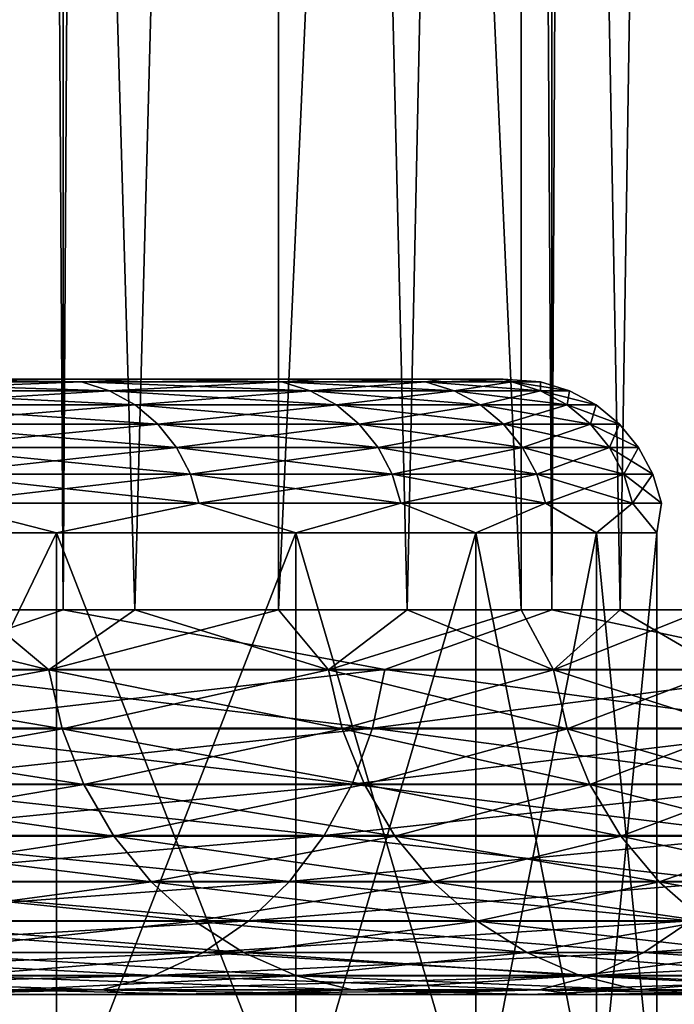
# Model space of a CAD drawing. Header units: metres. Extents: x -30 to 30, y -76 to 64.
# Tile 278 of 541: x 19.862 to 20.713, y -54.513 to -53.233. Entities that reach past the tile are written whole.
import ezdxf

# ---------------------------------------------------------------- set-up
doc = ezdxf.new("R2010")
doc.units = ezdxf.units.M
doc.layers.add('solid_508511', color=7, linetype='CONTINUOUS')

msp = doc.modelspace()

# ---------------------------------------------------------------- linework, layer by layer
at = {"layer": 'solid_508511'}
for points in [[(19.216213, -54, 12.638717), (19.918579, -54, 11.50001), (19.216236, 57.5, 12.638679)], [(19.216213, -54, -12.638717), (19.216236, 57.5, -12.638679), (19.918585, 57.5, -11.5)], [(19.918579, -54, -11.50001), (19.216213, -54, -12.638717), (19.918585, 57.5, -11.5)], [(19.918579, -54, 11.50001), (19.918585, 57.5, 11.5), (19.216236, 57.5, 12.638679)], [(19.918579, -54, 11.50001), (20.553547, -54, 10.32239), (19.918585, 57.5, 11.5)], [(19.918579, -54, -11.50001), (19.918585, 57.5, -11.5), (20.553535, 57.5, -10.32241)], [(20.553547, -54, -10.32239), (19.918579, -54, -11.50001), (20.553535, 57.5, -10.32241)], [(20.553547, -54, 10.32239), (20.553535, 57.5, 10.32241), (19.918585, 57.5, 11.5)], [(21.118967, -54, 9.109844), (21.118973, 57.5, 9.109824), (20.553535, 57.5, 10.32241)], [(20.553547, -54, 10.32239), (21.118967, -54, 9.109844), (20.553535, 57.5, 10.32241)], [(20.553547, -54, -10.32239), (20.553535, 57.5, -10.32241), (21.118973, 57.5, -9.109824)], [(21.118967, -54, -9.109844), (20.553547, -54, -10.32239), (21.118973, 57.5, -9.109824)], [(19.806213, -47, 6.97955), (20.198298, -47, 5.747056), (19.806244, -54, 6.979451)], [(19.806213, -47, -6.97955), (19.806244, -54, -6.979451), (20.011782, -54, -6.366206)], [(20.198298, -47, -5.747056), (19.806213, -47, -6.97955), (20.011782, -54, -6.366206)], [(20.198298, -47, 5.747056), (20.011782, -54, 6.366206), (19.806244, -54, 6.979451)], [(20.198298, -47, 5.747056), (20.198338, -54, 5.746923), (20.011782, -54, 6.366206)], [(20.198298, -47, -5.747056), (20.011782, -54, -6.366206), (20.198338, -54, -5.746923)], [(20.198298, -47, 5.747056), (20.513906, -47, 4.492183), (20.198338, -54, 5.746923)], [(20.198298, -47, -5.747056), (20.365736, -54, -5.122188), (20.513815, -54, -4.492595)], [(20.513906, -47, -4.492183), (20.198298, -47, -5.747056), (20.513815, -54, -4.492595)], [(20.198298, -47, -5.747056), (20.198338, -54, -5.746923), (20.365736, -54, -5.122188)], [(20.513906, -47, 4.492183), (20.365736, -54, 5.122188), (20.198338, -54, 5.746923)], [(20.513906, -47, 4.492183), (20.513815, -54, 4.492595), (20.365736, -54, 5.122188)], [(20.513906, -47, 4.492183), (20.642435, -54, 3.85874), (20.513815, -54, 4.492595)], [(20.513906, -47, -4.492183), (20.513815, -54, -4.492595), (20.642435, -54, -3.85874)], [(20.513906, -47, 4.492183), (20.751429, -47, 3.221513), (20.642435, -54, 3.85874)], [(20.751429, -47, -3.221513), (20.513906, -47, -4.492183), (20.642435, -54, -3.85874)], [(20.751429, -47, 3.221513), (20.751474, -54, 3.221225), (20.642435, -54, 3.85874)], [(20.751429, -47, -3.221513), (20.642435, -54, -3.85874), (20.751474, -54, -3.221225)], [(19.60903, -53.703842, -6.110421), (19.717243, -53.700001, -5.610723), (19.942192, -53.703842, -4.915309)], [(19.942192, -53.703842, 4.915309), (19.717243, -53.700001, 5.610728), (19.60903, -53.703842, 6.110421)], [(19.60903, -53.703842, 6.110421), (19.644884, -53.71524, 6.121593), (19.978655, -53.71524, 4.924296)], [(19.942192, -53.703842, 4.915309), (19.60903, -53.703842, 6.110421), (19.978655, -53.71524, 4.924296)], [(19.60903, -53.703842, -6.110421), (19.942192, -53.703842, -4.915309), (19.644884, -53.71524, -6.121593)], [(19.942192, -53.703842, -4.915309), (19.978655, -53.71524, -4.924296), (19.644884, -53.71524, -6.121593)], [(20.025288, -53.700001, 4.386092), (20.02529, -53.700001, -4.386086), (19.717243, -53.700001, -5.610723)], [(19.942192, -53.703842, -4.915309), (19.717243, -53.700001, -5.610723), (20.02529, -53.700001, -4.386086)], [(19.85, -53.700001, -0.000016), (20.025288, -53.700001, 4.386092), (19.717243, -53.700001, -5.610723)], [(19.810822, -53.700001, 1.246496), (19.717243, -53.700001, 5.610728), (20.025288, -53.700001, 4.386092)], [(19.942192, -53.703842, 4.915309), (20.025288, -53.700001, 4.386092), (19.717243, -53.700001, 5.610728)], [(19.85, -53.700001, -0.000016), (19.810822, -53.700001, 1.246496), (20.025288, -53.700001, 4.386092)], [(19.942192, -53.703842, -4.915309), (20.02529, -53.700001, -4.386086), (20.202587, -53.703842, -3.702261)], [(20.202587, -53.703842, 3.702261), (20.025288, -53.700001, 4.386092), (19.942192, -53.703842, 4.915309)], [(19.942192, -53.703842, 4.915309), (19.978655, -53.71524, 4.924296), (20.239527, -53.71524, 3.709031)], [(20.202587, -53.703842, 3.702261), (19.942192, -53.703842, 4.915309), (20.239527, -53.71524, 3.709031)], [(19.942192, -53.703842, -4.915309), (20.202587, -53.703842, -3.702261), (19.978655, -53.71524, -4.924296)], [(20.202587, -53.703842, -3.702261), (20.239527, -53.71524, -3.709031), (19.978655, -53.71524, -4.924296)], [(20.025288, -53.700001, 4.386092), (20.257332, -53.700001, 3.144912), (20.02529, -53.700001, -4.386086)], [(20.202587, -53.703842, 3.702261), (20.257332, -53.700001, 3.144912), (20.025288, -53.700001, 4.386092)], [(20.257332, -53.700001, 3.144912), (20.257334, -53.700001, -3.144906), (20.02529, -53.700001, -4.386086)], [(20.202587, -53.703842, -3.702261), (20.02529, -53.700001, -4.386086), (20.257334, -53.700001, -3.144906)], [(20.202587, -53.703842, -3.702261), (20.257334, -53.700001, -3.144906), (20.389265, -53.703842, -2.475705)], [(20.389265, -53.703842, 2.475705), (20.257332, -53.700001, 3.144912), (20.202587, -53.703842, 3.702261)], [(20.202587, -53.703842, 3.702261), (20.239527, -53.71524, 3.709031), (20.426546, -53.71524, 2.480232)], [(20.389265, -53.703842, 2.475705), (20.202587, -53.703842, 3.702261), (20.426546, -53.71524, 2.480232)], [(20.202587, -53.703842, -3.702261), (20.389265, -53.703842, -2.475705), (20.239527, -53.71524, -3.709031)], [(20.389265, -53.703842, -2.475705), (20.426546, -53.71524, -2.480232), (20.239527, -53.71524, -3.709031)], [(20.257332, -53.700001, 3.144912), (20.412527, -53.700001, 1.891723), (20.257334, -53.700001, -3.144906)], [(20.389265, -53.703842, 2.475705), (20.412527, -53.700001, 1.891723), (20.257332, -53.700001, 3.144912)], [(20.412527, -53.700001, 1.891723), (20.412529, -53.700001, -1.891717), (20.257334, -53.700001, -3.144906)], [(20.389265, -53.703842, -2.475705), (20.257334, -53.700001, -3.144906), (20.412529, -53.700001, -1.891717)], [(20.389265, -53.703842, -2.475705), (20.412529, -53.700001, -1.891717), (20.501545, -53.703842, -1.240115)], [(20.501545, -53.703842, 1.240115), (20.412527, -53.700001, 1.891723), (20.389265, -53.703842, 2.475705)], [(20.389265, -53.703842, 2.475705), (20.426546, -53.71524, 2.480232), (20.539032, -53.71524, 1.242383)], [(20.501545, -53.703842, 1.240115), (20.389265, -53.703842, 2.475705), (20.539032, -53.71524, 1.242383)], [(20.389265, -53.703842, -2.475705), (20.501545, -53.703842, -1.240115), (20.426546, -53.71524, -2.480232)], [(20.412527, -53.700001, 1.891723), (20.490274, -53.700001, 0.631343), (20.412529, -53.700001, -1.891717)], [(20.501545, -53.703842, 1.240115), (20.490274, -53.700001, 0.631343), (20.412527, -53.700001, 1.891723)], [(20.490274, -53.700001, 0.631343), (20.490274, -53.700001, -0.631337), (20.412529, -53.700001, -1.891717)], [(20.501545, -53.703842, -1.240115), (20.412529, -53.700001, -1.891717), (20.490274, -53.700001, -0.631337)], [(20.501545, -53.703842, -1.240115), (20.539032, -53.71524, -1.242383), (20.426546, -53.71524, -2.480232)], [(20.539019, -53.703842), (20.490274, -53.700001, -0.631337), (20.490274, -53.700001, 0.631343)], [(20.501545, -53.703842, -1.240115), (20.490274, -53.700001, -0.631337), (20.539019, -53.703842)], [(20.539019, -53.703842), (20.490274, -53.700001, 0.631343), (20.501545, -53.703842, 1.240115)], [(20.501545, -53.703842, 1.240115), (20.539032, -53.71524, 1.242383), (20.576572, -53.71524)], [(20.539019, -53.703842), (20.501545, -53.703842, 1.240115), (20.576572, -53.71524)], [(20.501545, -53.703842, -1.240115), (20.539019, -53.703842), (20.539032, -53.71524, -1.242383)], [(20.539019, -53.703842), (20.576572, -53.71524), (20.539032, -53.71524, -1.242383)], [(19.644884, -53.71524, 6.121593), (19.677923, -53.733749, 6.131889), (20.012257, -53.733749, 4.932578)], [(19.978655, -53.71524, 4.924296), (19.644884, -53.71524, 6.121593), (20.012257, -53.733749, 4.932578)], [(19.644884, -53.71524, -6.121593), (19.978655, -53.71524, -4.924296), (19.677923, -53.733749, -6.131889)], [(19.978655, -53.71524, -4.924296), (20.012257, -53.733749, -4.932578), (19.677923, -53.733749, -6.131889)], [(19.978655, -53.71524, 4.924296), (20.012257, -53.733749, 4.932578), (20.273567, -53.733749, 3.715269)], [(20.239527, -53.71524, 3.709031), (19.978655, -53.71524, 4.924296), (20.273567, -53.733749, 3.715269)], [(19.978655, -53.71524, -4.924296), (20.239527, -53.71524, -3.709031), (20.012257, -53.733749, -4.932578)], [(20.239527, -53.71524, -3.709031), (20.273567, -53.733749, -3.715269), (20.012257, -53.733749, -4.932578)], [(20.239527, -53.71524, 3.709031), (20.273567, -53.733749, 3.715269), (20.460901, -53.733749, 2.484403)], [(20.426546, -53.71524, 2.480232), (20.239527, -53.71524, 3.709031), (20.460901, -53.733749, 2.484403)], [(20.239527, -53.71524, -3.709031), (20.426546, -53.71524, -2.480232), (20.273567, -53.733749, -3.715269)], [(20.426546, -53.71524, -2.480232), (20.460901, -53.733749, -2.484403), (20.273567, -53.733749, -3.715269)], [(20.426546, -53.71524, 2.480232), (20.460901, -53.733749, 2.484403), (20.573576, -53.733749, 1.244472)], [(20.539032, -53.71524, 1.242383), (20.426546, -53.71524, 2.480232), (20.573576, -53.733749, 1.244472)], [(20.426546, -53.71524, -2.480232), (20.539032, -53.71524, -1.242383), (20.460901, -53.733749, -2.484403)], [(20.539032, -53.71524, -1.242383), (20.573576, -53.733749, -1.244472), (20.460901, -53.733749, -2.484403)], [(20.539032, -53.71524, 1.242383), (20.573576, -53.733749, 1.244472), (20.611179, -53.733749)], [(20.576572, -53.71524), (20.539032, -53.71524, 1.242383), (20.611179, -53.733749)], [(20.539032, -53.71524, -1.242383), (20.576572, -53.71524), (20.573576, -53.733749, -1.244472)], [(20.576572, -53.71524), (20.611179, -53.733749), (20.573576, -53.733749, -1.244472)], [(19.677923, -53.733749, 6.131889), (19.706875, -53.758663, 6.140911), (20.0417, -53.758663, 4.939836)], [(20.012257, -53.733749, 4.932578), (19.677923, -53.733749, 6.131889), (20.0417, -53.758663, 4.939836)], [(19.677923, -53.733749, -6.131889), (20.012257, -53.733749, -4.932578), (19.706875, -53.758663, -6.140911)], [(20.012257, -53.733749, -4.932578), (20.0417, -53.758663, -4.939836), (19.706875, -53.758663, -6.140911)], [(20.012257, -53.733749, 4.932578), (20.0417, -53.758663, 4.939836), (20.303394, -53.758663, 3.720735)], [(20.273567, -53.733749, 3.715269), (20.012257, -53.733749, 4.932578), (20.303394, -53.758663, 3.720735)], [(20.012257, -53.733749, -4.932578), (20.273567, -53.733749, -3.715269), (20.0417, -53.758663, -4.939836)], [(20.273567, -53.733749, -3.715269), (20.303394, -53.758663, -3.720735), (20.0417, -53.758663, -4.939836)], [(20.273567, -53.733749, 3.715269), (20.303394, -53.758663, 3.720735), (20.491005, -53.758663, 2.488058)], [(20.460901, -53.733749, 2.484403), (20.273567, -53.733749, 3.715269), (20.491005, -53.758663, 2.488058)], [(20.273567, -53.733749, -3.715269), (20.460901, -53.733749, -2.484403), (20.303394, -53.758663, -3.720735)], [(20.460901, -53.733749, -2.484403), (20.491005, -53.758663, -2.488058), (20.303394, -53.758663, -3.720735)], [(20.460901, -53.733749, 2.484403), (20.491005, -53.758663, 2.488058), (20.603846, -53.758663, 1.246303)], [(20.573576, -53.733749, 1.244472), (20.460901, -53.733749, 2.484403), (20.603846, -53.758663, 1.246303)], [(20.460901, -53.733749, -2.484403), (20.573576, -53.733749, -1.244472), (20.491005, -53.758663, -2.488058)], [(20.573576, -53.733749, -1.244472), (20.603846, -53.758663, -1.246303), (20.491005, -53.758663, -2.488058)], [(20.573576, -53.733749, 1.244472), (20.603846, -53.758663, 1.246303), (20.641504, -53.758663)], [(20.611179, -53.733749), (20.573576, -53.733749, 1.244472), (20.641504, -53.758663)], [(20.573576, -53.733749, -1.244472), (20.611179, -53.733749), (20.603846, -53.758663, -1.246303)], [(20.611179, -53.733749), (20.641504, -53.758663), (20.603846, -53.758663, -1.246303)], [(19.706875, -53.758663, 6.140911), (19.730625, -53.789017, 6.148312), (20.065853, -53.789017, 4.945789)], [(20.0417, -53.758663, 4.939836), (19.706875, -53.758663, 6.140911), (20.065853, -53.789017, 4.945789)], [(19.706875, -53.758663, -6.140911), (20.0417, -53.758663, -4.939836), (19.730625, -53.789017, -6.148312)], [(20.0417, -53.758663, -4.939836), (20.065853, -53.789017, -4.945789), (19.730625, -53.789017, -6.148312)], [(20.0417, -53.758663, 4.939836), (20.065853, -53.789017, 4.945789), (20.327864, -53.789017, 3.725219)], [(20.303394, -53.758663, 3.720735), (20.0417, -53.758663, 4.939836), (20.327864, -53.789017, 3.725219)], [(20.0417, -53.758663, -4.939836), (20.303394, -53.758663, -3.720735), (20.065853, -53.789017, -4.945789)], [(20.303394, -53.758663, -3.720735), (20.327864, -53.789017, -3.725219), (20.065853, -53.789017, -4.945789)], [(20.303394, -53.758663, 3.720735), (20.327864, -53.789017, 3.725219), (20.515699, -53.789017, 2.491057)], [(20.491005, -53.758663, 2.488058), (20.303394, -53.758663, 3.720735), (20.515699, -53.789017, 2.491057)], [(20.303394, -53.758663, -3.720735), (20.491005, -53.758663, -2.488058), (20.327864, -53.789017, -3.725219)], [(20.491005, -53.758663, -2.488058), (20.515699, -53.789017, -2.491057), (20.327864, -53.789017, -3.725219)], [(20.491005, -53.758663, 2.488058), (20.515699, -53.789017, 2.491057), (20.628677, -53.789017, 1.247805)], [(20.603846, -53.758663, 1.246303), (20.491005, -53.758663, 2.488058), (20.628677, -53.789017, 1.247805)], [(20.491005, -53.758663, -2.488058), (20.603846, -53.758663, -1.246303), (20.515699, -53.789017, -2.491057)], [(20.603846, -53.758663, -1.246303), (20.628677, -53.789017, -1.247805), (20.515699, -53.789017, -2.491057)], [(20.603846, -53.758663, 1.246303), (20.628677, -53.789017, 1.247805), (20.666382, -53.789017)], [(20.641504, -53.758663), (20.603846, -53.758663, 1.246303), (20.666382, -53.789017)], [(20.603846, -53.758663, -1.246303), (20.641504, -53.758663), (20.628677, -53.789017, -1.247805)], [(20.641504, -53.758663), (20.666382, -53.789017), (20.628677, -53.789017, -1.247805)], [(19.730625, -53.789017, 6.148312), (19.748259, -53.823647, 6.153806), (20.083786, -53.823647, 4.950209)], [(20.065853, -53.789017, 4.945789), (19.730625, -53.789017, 6.148312), (20.083786, -53.823647, 4.950209)], [(19.730625, -53.789017, -6.148312), (20.065853, -53.789017, -4.945789), (19.748259, -53.823647, -6.153806)], [(20.065853, -53.789017, -4.945789), (20.083786, -53.823647, -4.950209), (19.748259, -53.823647, -6.153806)], [(20.065853, -53.789017, 4.945789), (20.083786, -53.823647, 4.950209), (20.346031, -53.823647, 3.728549)], [(20.327864, -53.789017, 3.725219), (20.065853, -53.789017, 4.945789), (20.346031, -53.823647, 3.728549)], [(20.065853, -53.789017, -4.945789), (20.327864, -53.789017, -3.725219), (20.083786, -53.823647, -4.950209)], [(20.327864, -53.789017, -3.725219), (20.346031, -53.823647, -3.728549), (20.083786, -53.823647, -4.950209)], [(20.327864, -53.789017, 3.725219), (20.346031, -53.823647, 3.728549), (20.534035, -53.823647, 2.493283)], [(20.515699, -53.789017, 2.491057), (20.327864, -53.789017, 3.725219), (20.534035, -53.823647, 2.493283)], [(20.327864, -53.789017, -3.725219), (20.515699, -53.789017, -2.491057), (20.346031, -53.823647, -3.728549)], [(20.515699, -53.789017, -2.491057), (20.534035, -53.823647, -2.493283), (20.346031, -53.823647, -3.728549)], [(20.515699, -53.789017, 2.491057), (20.534035, -53.823647, 2.493283), (20.647112, -53.823647, 1.24892)], [(20.628677, -53.789017, 1.247805), (20.515699, -53.789017, 2.491057), (20.647112, -53.823647, 1.24892)], [(20.515699, -53.789017, -2.491057), (20.628677, -53.789017, -1.247805), (20.534035, -53.823647, -2.493283)], [(20.628677, -53.789017, -1.247805), (20.647112, -53.823647, -1.24892), (20.534035, -53.823647, -2.493283)], [(20.628677, -53.789017, 1.247805), (20.647112, -53.823647, 1.24892), (20.684851, -53.823647)], [(20.666382, -53.789017), (20.628677, -53.789017, 1.247805), (20.684851, -53.823647)], [(20.628677, -53.789017, -1.247805), (20.666382, -53.789017), (20.647112, -53.823647, -1.24892)], [(20.666382, -53.789017), (20.684851, -53.823647), (20.647112, -53.823647, -1.24892)], [(19.748259, -53.823647, 6.153806), (19.759096, -53.861214, 6.157184), (20.094809, -53.861214, 4.952926)], [(20.083786, -53.823647, 4.950209), (19.748259, -53.823647, 6.153806), (20.094809, -53.861214, 4.952926)], [(19.748259, -53.823647, -6.153806), (20.083786, -53.823647, -4.950209), (19.759096, -53.861214, -6.157184)], [(20.083786, -53.823647, -4.950209), (20.094809, -53.861214, -4.952926), (19.759096, -53.861214, -6.157184)], [(20.083786, -53.823647, 4.950209), (20.094809, -53.861214, 4.952926), (20.357197, -53.861214, 3.730595)], [(20.346031, -53.823647, 3.728549), (20.083786, -53.823647, 4.950209), (20.357197, -53.861214, 3.730595)], [(20.083786, -53.823647, -4.950209), (20.346031, -53.823647, -3.728549), (20.094809, -53.861214, -4.952926)], [(20.346031, -53.823647, -3.728549), (20.357197, -53.861214, -3.730595), (20.094809, -53.861214, -4.952926)], [(20.346031, -53.823647, 3.728549), (20.357197, -53.861214, 3.730595), (20.545303, -53.861214, 2.494652)], [(20.534035, -53.823647, 2.493283), (20.346031, -53.823647, 3.728549), (20.545303, -53.861214, 2.494652)], [(20.346031, -53.823647, -3.728549), (20.534035, -53.823647, -2.493283), (20.357197, -53.861214, -3.730595)], [(20.534035, -53.823647, -2.493283), (20.545303, -53.861214, -2.494652), (20.357197, -53.861214, -3.730595)], [(20.534035, -53.823647, 2.493283), (20.545303, -53.861214, 2.494652), (20.658443, -53.861214, 1.249606)], [(20.647112, -53.823647, 1.24892), (20.534035, -53.823647, 2.493283), (20.658443, -53.861214, 1.249606)], [(20.534035, -53.823647, -2.493283), (20.647112, -53.823647, -1.24892), (20.545303, -53.861214, -2.494652)], [(20.647112, -53.823647, -1.24892), (20.658443, -53.861214, -1.249606), (20.545303, -53.861214, -2.494652)], [(20.647112, -53.823647, 1.24892), (20.658443, -53.861214, 1.249606), (20.696203, -53.861214)], [(20.684851, -53.823647), (20.647112, -53.823647, 1.24892), (20.696203, -53.861214)], [(20.647112, -53.823647, -1.24892), (20.684851, -53.823647), (20.658443, -53.861214, -1.249606)], [(20.684851, -53.823647), (20.696203, -53.861214), (20.658443, -53.861214, -1.249606)], [(19.759096, -53.861214, -6.157184), (19.90979, -53.900002, -5.664828), (19.523294, -53.900002, -6.879749)], [(19.759096, -53.861214, 6.157184), (19.523294, -53.900002, 6.879749), (19.90979, -53.900002, 5.664828)], [(19.759096, -53.861214, -6.157184), (20.094809, -53.861214, -4.952926), (19.90979, -53.900002, -5.664828)], [(20.094809, -53.861214, 4.952926), (19.759096, -53.861214, 6.157184), (19.90979, -53.900002, 5.664828)], [(20.094809, -53.861214, -4.952926), (20.22076, -53.900002, -4.428418), (19.90979, -53.900002, -5.664828)], [(20.094809, -53.861214, 4.952926), (19.90979, -53.900002, 5.664828), (20.22076, -53.900002, 4.428418)], [(20.094809, -53.861214, -4.952926), (20.357197, -53.861214, -3.730595), (20.22076, -53.900002, -4.428418)], [(20.357197, -53.861214, 3.730595), (20.094809, -53.861214, 4.952926), (20.22076, -53.900002, 4.428418)], [(20.357197, -53.861214, -3.730595), (20.455025, -53.900002, -3.17521), (20.22076, -53.900002, -4.428418)], [(20.357197, -53.861214, 3.730595), (20.22076, -53.900002, 4.428418), (20.455025, -53.900002, 3.17521)], [(20.357197, -53.861214, -3.730595), (20.545303, -53.861214, -2.494652), (20.455025, -53.900002, -3.17521)], [(20.545303, -53.861214, 2.494652), (20.357197, -53.861214, 3.730595), (20.455025, -53.900002, 3.17521)], [(20.545303, -53.861214, -2.494652), (20.611698, -53.900002, -1.909956), (20.455025, -53.900002, -3.17521)], [(20.545303, -53.861214, 2.494652), (20.455025, -53.900002, 3.17521), (20.611698, -53.900002, 1.909956)], [(20.545303, -53.861214, -2.494652), (20.658443, -53.861214, -1.249606), (20.611698, -53.900002, -1.909956)], [(20.658443, -53.861214, 1.249606), (20.545303, -53.861214, 2.494652), (20.611698, -53.900002, 1.909956)], [(20.658443, -53.861214, -1.249606), (20.690182, -53.900002, -0.637458), (20.611698, -53.900002, -1.909956)], [(20.658443, -53.861214, 1.249606), (20.611698, -53.900002, 1.909956), (20.690182, -53.900002, 0.637458)], [(20.658443, -53.861214, -1.249606), (20.696203, -53.861214), (20.690182, -53.900002, -0.637458)], [(20.696203, -53.861214), (20.658443, -53.861214, 1.249606), (20.690182, -53.900002, 0.637458)], [(20.696203, -53.861214), (20.690182, -53.900002, 0.637458), (20.690182, -53.900002, -0.637458)], [(19.523294, -54.700001, -6.879749), (19.523294, -53.900002, -6.879749), (19.90979, -53.900002, -5.664828)], [(19.523294, -54.700001, -6.879749), (19.90979, -53.900002, -5.664828), (19.90979, -54.700001, -5.664828)], [(19.90979, -54.700001, 5.664828), (19.90979, -53.900002, 5.664828), (19.523294, -53.900002, 6.879749)], [(19.90979, -54.700001, 5.664828), (19.523294, -53.900002, 6.879749), (19.523294, -54.700001, 6.879749)], [(19.90979, -54.700001, -5.664828), (19.90979, -53.900002, -5.664828), (20.22076, -53.900002, -4.428418)], [(19.90979, -54.700001, -5.664828), (20.22076, -53.900002, -4.428418), (20.22076, -54.700001, -4.428418)], [(20.22076, -54.700001, 4.428418), (20.22076, -53.900002, 4.428418), (19.90979, -53.900002, 5.664828)], [(20.22076, -54.700001, 4.428418), (19.90979, -53.900002, 5.664828), (19.90979, -54.700001, 5.664828)], [(20.22076, -54.700001, -4.428418), (20.22076, -53.900002, -4.428418), (20.455025, -53.900002, -3.17521)], [(20.22076, -54.700001, -4.428418), (20.455025, -53.900002, -3.17521), (20.455025, -54.700001, -3.17521)], [(20.455025, -54.700001, 3.17521), (20.455025, -53.900002, 3.17521), (20.22076, -53.900002, 4.428418)], [(20.455025, -54.700001, 3.17521), (20.22076, -53.900002, 4.428418), (20.22076, -54.700001, 4.428418)], [(20.455025, -54.700001, -3.17521), (20.455025, -53.900002, -3.17521), (20.611698, -53.900002, -1.909956)], [(20.455025, -54.700001, -3.17521), (20.611698, -53.900002, -1.909956), (20.611698, -54.700001, -1.909956)], [(20.611698, -54.700001, 1.909956), (20.611698, -53.900002, 1.909956), (20.455025, -53.900002, 3.17521)], [(20.611698, -54.700001, 1.909956), (20.455025, -53.900002, 3.17521), (20.455025, -54.700001, 3.17521)], [(20.611698, -54.700001, -1.909956), (20.611698, -53.900002, -1.909956), (20.690182, -53.900002, -0.637458)], [(20.611698, -54.700001, -1.909956), (20.690182, -53.900002, -0.637458), (20.690182, -54.700001, -0.637458)], [(20.690182, -54.700001, 0.637458), (20.690182, -53.900002, 0.637458), (20.611698, -53.900002, 1.909956)], [(20.690182, -54.700001, 0.637458), (20.611698, -53.900002, 1.909956), (20.611698, -54.700001, 1.909956)], [(20.690182, -54.700001, -0.637458), (20.690182, -53.900002, -0.637458), (20.690182, -53.900002, 0.637458)], [(20.690182, -54.700001, -0.637458), (20.690182, -53.900002, 0.637458), (20.690182, -54.700001, 0.637458)], [(19.69084, -54.077595, -11.874013), (19.216213, -54, -12.638717), (19.918579, -54, -11.50001)], [(19.69084, -54.077595, 11.874013), (19.918579, -54, 11.50001), (19.216213, -54, 12.638717)], [(19.466187, -54.078217, 7.894693), (19.806244, -54, 6.979451), (19.899685, -54.078217, 6.727638)], [(19.899685, -54.078217, -6.727638), (19.581917, -54, -7.586075), (19.466187, -54.078217, -7.894693)], [(19.899685, -54.078217, -6.727638), (19.806244, -54, -6.979451), (19.581917, -54, -7.586075)], [(20.336599, -54.077595, -10.730521), (19.69084, -54.077595, -11.874013), (19.918579, -54, -11.50001)], [(19.69084, -54.077595, 11.874013), (20.336599, -54.077595, 10.730521), (19.918579, -54, 11.50001)], [(19.899685, -54.078217, 6.727638), (19.806244, -54, 6.979451), (20.011782, -54, 6.366206)], [(19.899685, -54.078217, -6.727638), (20.011782, -54, -6.366206), (19.806244, -54, -6.979451)], [(19.899685, -54.078217, 6.727638), (20.011782, -54, 6.366206), (20.198338, -54, 5.746923)], [(19.899685, -54.078217, 6.727638), (20.198338, -54, 5.746923), (20.263285, -54.078217, 5.536953)], [(20.263285, -54.078217, -5.536953), (20.011782, -54, -6.366206), (19.899685, -54.078217, -6.727638)], [(20.336599, -54.077595, -10.730521), (19.918579, -54, -11.50001), (20.553547, -54, -10.32239)], [(20.336599, -54.077595, 10.730521), (20.553547, -54, 10.32239), (19.918579, -54, 11.50001)], [(20.263285, -54.078217, -5.536953), (20.198338, -54, -5.746923), (20.011782, -54, -6.366206)], [(20.263285, -54.078217, 5.536953), (20.198338, -54, 5.746923), (20.365736, -54, 5.122188)], [(20.263285, -54.078217, -5.536953), (20.365736, -54, -5.122188), (20.198338, -54, -5.746923)], [(20.263285, -54.078217, 5.536953), (20.365736, -54, 5.122188), (20.513815, -54, 4.492595)], [(20.263285, -54.078217, 5.536953), (20.513815, -54, 4.492595), (20.55571, -54.078217, 4.326819)], [(20.55571, -54.078217, -4.326819), (20.365736, -54, -5.122188), (20.263285, -54.078217, -5.536953)], [(20.916025, -54.077595, -9.552029), (20.336599, -54.077595, -10.730521), (20.553547, -54, -10.32239)], [(20.336599, -54.077595, 10.730521), (20.916025, -54.077595, 9.552029), (20.553547, -54, 10.32239)], [(20.55571, -54.078217, -4.326819), (20.513815, -54, -4.492595), (20.365736, -54, -5.122188)], [(20.55571, -54.078217, 4.326819), (20.513815, -54, 4.492595), (20.642435, -54, 3.85874)], [(20.55571, -54.078217, -4.326819), (20.642435, -54, -3.85874), (20.513815, -54, -4.492595)], [(20.916025, -54.077595, -9.552029), (20.553547, -54, -10.32239), (21.118967, -54, -9.109844)], [(20.916025, -54.077595, 9.552029), (21.118967, -54, 9.109844), (20.553547, -54, 10.32239)], [(20.55571, -54.078217, 4.326819), (20.642435, -54, 3.85874), (20.751474, -54, 3.221225)], [(20.55571, -54.078217, 4.326819), (20.751474, -54, 3.221225), (20.775932, -54.078217, 3.101487)], [(20.775932, -54.078217, -3.101487), (20.642435, -54, -3.85874), (20.55571, -54.078217, -4.326819)], [(20.775932, -54.078217, -3.101487), (20.751474, -54, -3.221225), (20.642435, -54, -3.85874)], [(19.466187, -54.078217, -7.894693), (19.483183, -54.154583, -7.901586), (19.917059, -54.154583, -6.733512)], [(19.899685, -54.078217, -6.727638), (19.466187, -54.078217, -7.894693), (19.917059, -54.154583, -6.733512)], [(19.466187, -54.078217, 7.894693), (19.899685, -54.078217, 6.727638), (19.483183, -54.154583, 7.901586)], [(19.899685, -54.078217, 6.727638), (19.917059, -54.154583, 6.733512), (19.483183, -54.154583, 7.901586)], [(19.675217, -54.153984, -11.864592), (19.69084, -54.077595, -11.874013), (20.336599, -54.077595, -10.730521)], [(20.320463, -54.153984, -10.722008), (19.675217, -54.153984, -11.864592), (20.336599, -54.077595, -10.730521)], [(19.675217, -54.153984, 11.864592), (20.320463, -54.153984, 10.722008), (19.69084, -54.077595, 11.874013)], [(20.320463, -54.153984, 10.722008), (20.336599, -54.077595, 10.730521), (19.69084, -54.077595, 11.874013)], [(19.899685, -54.078217, -6.727638), (19.917059, -54.154583, -6.733512), (20.280977, -54.154583, -5.541787)], [(20.263285, -54.078217, -5.536953), (19.899685, -54.078217, -6.727638), (20.280977, -54.154583, -5.541787)], [(19.899685, -54.078217, 6.727638), (20.263285, -54.078217, 5.536953), (19.917059, -54.154583, 6.733512)], [(20.263285, -54.078217, 5.536953), (20.280977, -54.154583, 5.541787), (19.917059, -54.154583, 6.733512)], [(20.263285, -54.078217, -5.536953), (20.280977, -54.154583, -5.541787), (20.573658, -54.154583, -4.330596)], [(20.55571, -54.078217, -4.326819), (20.263285, -54.078217, -5.536953), (20.573658, -54.154583, -4.330596)], [(20.263285, -54.078217, 5.536953), (20.55571, -54.078217, 4.326819), (20.280977, -54.154583, 5.541787)], [(20.55571, -54.078217, 4.326819), (20.573658, -54.154583, 4.330596), (20.280977, -54.154583, 5.541787)], [(20.320463, -54.153984, -10.722008), (20.336599, -54.077595, -10.730521), (20.916025, -54.077595, -9.552029)], [(20.899429, -54.153984, -9.54445), (20.320463, -54.153984, -10.722008), (20.916025, -54.077595, -9.552029)], [(20.320463, -54.153984, 10.722008), (20.899429, -54.153984, 9.54445), (20.336599, -54.077595, 10.730521)], [(20.899429, -54.153984, 9.54445), (20.916025, -54.077595, 9.552029), (20.336599, -54.077595, 10.730521)], [(20.55571, -54.078217, -4.326819), (20.573658, -54.154583, -4.330596), (20.794071, -54.154583, -3.104195)], [(20.775932, -54.078217, -3.101487), (20.55571, -54.078217, -4.326819), (20.794071, -54.154583, -3.104195)], [(20.55571, -54.078217, 4.326819), (20.775932, -54.078217, 3.101487), (20.573658, -54.154583, 4.330596)], [(20.775932, -54.078217, 3.101487), (20.794071, -54.154583, 3.104195), (20.573658, -54.154583, 4.330596)], [(19.483183, -54.154583, -7.901586), (19.511049, -54.227135, -7.912888), (19.945547, -54.227135, -6.743144)], [(19.917059, -54.154583, -6.733512), (19.483183, -54.154583, -7.901586), (19.945547, -54.227135, -6.743144)], [(19.483183, -54.154583, 7.901586), (19.917059, -54.154583, 6.733512), (19.511049, -54.227135, 7.912888)], [(19.917059, -54.154583, 6.733512), (19.945547, -54.227135, 6.743144), (19.511049, -54.227135, 7.912888)], [(19.649542, -54.226574, -11.84911), (19.675217, -54.153984, -11.864592), (20.320463, -54.153984, -10.722008)], [(20.293947, -54.226574, -10.708016), (19.649542, -54.226574, -11.84911), (20.320463, -54.153984, -10.722008)], [(19.649542, -54.226574, 11.84911), (20.293947, -54.226574, 10.708016), (19.675217, -54.153984, 11.864592)], [(20.293947, -54.226574, 10.708016), (20.320463, -54.153984, 10.722008), (19.675217, -54.153984, 11.864592)], [(19.917059, -54.154583, -6.733512), (19.945547, -54.227135, -6.743144), (20.309986, -54.227135, -5.549714)], [(20.280977, -54.154583, -5.541787), (19.917059, -54.154583, -6.733512), (20.309986, -54.227135, -5.549714)], [(19.917059, -54.154583, 6.733512), (20.280977, -54.154583, 5.541787), (19.945547, -54.227135, 6.743144)], [(20.280977, -54.154583, 5.541787), (20.309986, -54.227135, 5.549714), (19.945547, -54.227135, 6.743144)], [(20.280977, -54.154583, -5.541787), (20.309986, -54.227135, -5.549714), (20.603085, -54.227135, -4.336791)], [(20.573658, -54.154583, -4.330596), (20.280977, -54.154583, -5.541787), (20.603085, -54.227135, -4.336791)], [(20.280977, -54.154583, 5.541787), (20.573658, -54.154583, 4.330596), (20.309986, -54.227135, 5.549714)], [(20.293947, -54.226574, -10.708016), (20.320463, -54.153984, -10.722008), (20.899429, -54.153984, -9.54445)], [(20.872158, -54.226574, -9.531996), (20.293947, -54.226574, -10.708016), (20.899429, -54.153984, -9.54445)], [(20.293947, -54.226574, 10.708016), (20.872158, -54.226574, 9.531996), (20.320463, -54.153984, 10.722008)], [(20.573658, -54.154583, 4.330596), (20.603085, -54.227135, 4.336791), (20.309986, -54.227135, 5.549714)], [(20.872158, -54.226574, 9.531996), (20.899429, -54.153984, 9.54445), (20.320463, -54.153984, 10.722008)], [(20.573658, -54.154583, -4.330596), (20.603085, -54.227135, -4.336791), (20.823814, -54.227135, -3.108635)], [(20.794071, -54.154583, -3.104195), (20.573658, -54.154583, -4.330596), (20.823814, -54.227135, -3.108635)], [(20.573658, -54.154583, 4.330596), (20.794071, -54.154583, 3.104195), (20.603085, -54.227135, 4.336791)], [(20.794071, -54.154583, 3.104195), (20.823814, -54.227135, 3.108635), (20.603085, -54.227135, 4.336791)], [(19.511049, -54.227135, -7.912888), (19.549101, -54.294083, -7.928319), (19.984446, -54.294083, -6.756294)], [(19.945547, -54.227135, -6.743144), (19.511049, -54.227135, -7.912888), (19.984446, -54.294083, -6.756294)], [(19.511049, -54.227135, 7.912888), (19.945547, -54.227135, 6.743144), (19.549101, -54.294083, 7.928319)], [(19.945547, -54.227135, 6.743144), (19.984446, -54.294083, 6.756294), (19.549101, -54.294083, 7.928319)], [(19.61445, -54.293575, -11.82795), (19.649542, -54.226574, -11.84911), (20.293947, -54.226574, -10.708016)], [(20.257706, -54.293575, -10.688893), (19.61445, -54.293575, -11.82795), (20.293947, -54.226574, -10.708016)], [(19.61445, -54.293575, 11.82795), (20.257706, -54.293575, 10.688893), (19.649542, -54.226574, 11.84911)], [(20.257706, -54.293575, 10.688893), (20.293947, -54.226574, 10.708016), (19.649542, -54.226574, 11.84911)], [(19.945547, -54.227135, -6.743144), (19.984446, -54.294083, -6.756294), (20.349596, -54.294083, -5.560537)], [(20.309986, -54.227135, -5.549714), (19.945547, -54.227135, -6.743144), (20.349596, -54.294083, -5.560537)], [(19.945547, -54.227135, 6.743144), (20.309986, -54.227135, 5.549714), (19.984446, -54.294083, 6.756294)], [(20.309986, -54.227135, 5.549714), (20.349596, -54.294083, 5.560537), (19.984446, -54.294083, 6.756294)], [(20.257706, -54.293575, -10.688893), (20.293947, -54.226574, -10.708016), (20.872158, -54.226574, -9.531996)], [(20.834883, -54.293575, -9.514973), (20.257706, -54.293575, -10.688893), (20.872158, -54.226574, -9.531996)], [(20.257706, -54.293575, 10.688893), (20.834883, -54.293575, 9.514973), (20.293947, -54.226574, 10.708016)], [(20.834883, -54.293575, 9.514973), (20.872158, -54.226574, 9.531996), (20.293947, -54.226574, 10.708016)], [(20.309986, -54.227135, -5.549714), (20.349596, -54.294083, -5.560537), (20.643267, -54.294083, -4.345249)], [(20.603085, -54.227135, -4.336791), (20.309986, -54.227135, -5.549714), (20.643267, -54.294083, -4.345249)], [(20.309986, -54.227135, 5.549714), (20.603085, -54.227135, 4.336791), (20.349596, -54.294083, 5.560537)], [(20.603085, -54.227135, 4.336791), (20.643267, -54.294083, 4.345249), (20.349596, -54.294083, 5.560537)], [(20.603085, -54.227135, -4.336791), (20.643267, -54.294083, -4.345249), (20.864426, -54.294083, -3.114697)], [(20.823814, -54.227135, -3.108635), (20.603085, -54.227135, -4.336791), (20.864426, -54.294083, -3.114697)], [(20.603085, -54.227135, 4.336791), (20.823814, -54.227135, 3.108635), (20.643267, -54.294083, 4.345249)], [(20.823814, -54.227135, 3.108635), (20.864426, -54.294083, 3.114697), (20.643267, -54.294083, 4.345249)], [(19.549101, -54.294083, -7.928319), (19.596397, -54.353775, -7.947501), (20.032797, -54.353775, -6.772641)], [(19.984446, -54.294083, -6.756294), (19.549101, -54.294083, -7.928319), (20.032797, -54.353775, -6.772641)], [(19.549101, -54.294083, 7.928319), (19.984446, -54.294083, 6.756294), (19.596397, -54.353775, 7.947501)], [(19.570808, -54.353333, -11.801632), (19.61445, -54.293575, -11.82795), (20.257706, -54.293575, -10.688893)], [(20.212631, -54.353333, -10.665111), (19.570808, -54.353333, -11.801632), (20.257706, -54.293575, -10.688893)], [(19.570808, -54.353333, 11.801632), (20.212631, -54.353333, 10.665111), (19.61445, -54.293575, 11.82795)], [(19.984446, -54.294083, 6.756294), (20.032797, -54.353775, 6.772641), (19.596397, -54.353775, 7.947501)], [(20.212631, -54.353333, 10.665111), (20.257706, -54.293575, 10.688893), (19.61445, -54.293575, 11.82795)], [(19.984446, -54.294083, -6.756294), (20.032797, -54.353775, -6.772641), (20.398829, -54.353775, -5.57399)], [(20.349596, -54.294083, -5.560537), (19.984446, -54.294083, -6.756294), (20.398829, -54.353775, -5.57399)], [(19.984446, -54.294083, 6.756294), (20.349596, -54.294083, 5.560537), (20.032797, -54.353775, 6.772641)], [(20.349596, -54.294083, 5.560537), (20.398829, -54.353775, 5.57399), (20.032797, -54.353775, 6.772641)], [(20.212631, -54.353333, -10.665111), (20.257706, -54.293575, -10.688893), (20.834883, -54.293575, -9.514973)], [(20.788525, -54.353333, -9.493801), (20.212631, -54.353333, -10.665111), (20.834883, -54.293575, -9.514973)], [(20.212631, -54.353333, 10.665111), (20.788525, -54.353333, 9.493801), (20.257706, -54.293575, 10.688893)], [(20.788525, -54.353333, 9.493801), (20.834883, -54.293575, 9.514973), (20.257706, -54.293575, 10.688893)], [(20.349596, -54.294083, -5.560537), (20.398829, -54.353775, -5.57399), (20.693211, -54.353775, -4.355762)], [(20.643267, -54.294083, -4.345249), (20.349596, -54.294083, -5.560537), (20.693211, -54.353775, -4.355762)], [(20.349596, -54.294083, 5.560537), (20.643267, -54.294083, 4.345249), (20.398829, -54.353775, 5.57399)], [(20.643267, -54.294083, 4.345249), (20.693211, -54.353775, 4.355762), (20.398829, -54.353775, 5.57399)], [(20.643267, -54.294083, -4.345249), (20.693211, -54.353775, -4.355762), (20.914906, -54.353775, -3.122233)], [(20.864426, -54.294083, -3.114697), (20.643267, -54.294083, -4.345249), (20.914906, -54.353775, -3.122233)], [(20.643267, -54.294083, 4.345249), (20.864426, -54.294083, 3.114697), (20.693211, -54.353775, 4.355762)], [(20.864426, -54.294083, 3.114697), (20.914906, -54.353775, 3.122233), (20.693211, -54.353775, 4.355762)], [(19.519691, -54.404369, -11.770806), (19.570808, -54.353333, -11.801632), (20.212631, -54.353333, -10.665111)], [(20.159838, -54.404369, -10.637254), (19.519691, -54.404369, -11.770806), (20.212631, -54.353333, -10.665111)], [(19.519691, -54.404369, 11.770806), (20.159838, -54.404369, 10.637254), (19.570808, -54.353333, 11.801632)], [(20.159838, -54.404369, 10.637254), (20.212631, -54.353333, 10.665111), (19.570808, -54.353333, 11.801632)], [(19.596397, -54.353775, -7.947501), (19.651773, -54.404739, -7.969959), (20.089405, -54.404739, -6.791779)], [(20.032797, -54.353775, -6.772641), (19.596397, -54.353775, -7.947501), (20.089405, -54.404739, -6.791779)], [(19.596397, -54.353775, 7.947501), (20.032797, -54.353775, 6.772641), (19.651773, -54.404739, 7.969959)], [(20.032797, -54.353775, 6.772641), (20.089405, -54.404739, 6.791779), (19.651773, -54.404739, 7.969959)], [(20.032797, -54.353775, -6.772641), (20.089405, -54.404739, -6.791779), (20.456472, -54.404739, -5.589742)], [(20.398829, -54.353775, -5.57399), (20.032797, -54.353775, -6.772641), (20.456472, -54.404739, -5.589742)], [(20.032797, -54.353775, 6.772641), (20.398829, -54.353775, 5.57399), (20.089405, -54.404739, 6.791779)], [(20.398829, -54.353775, 5.57399), (20.456472, -54.404739, 5.589742), (20.089405, -54.404739, 6.791779)], [(20.159838, -54.404369, -10.637254), (20.212631, -54.353333, -10.665111), (20.788525, -54.353333, -9.493801)], [(20.734228, -54.404369, -9.469005), (20.159838, -54.404369, -10.637254), (20.788525, -54.353333, -9.493801)], [(20.159838, -54.404369, 10.637254), (20.734228, -54.404369, 9.469005), (20.212631, -54.353333, 10.665111)], [(20.734228, -54.404369, 9.469005), (20.788525, -54.353333, 9.493801), (20.212631, -54.353333, 10.665111)], [(20.398829, -54.353775, -5.57399), (20.456472, -54.404739, -5.589742), (20.751684, -54.404739, -4.36807)], [(20.693211, -54.353775, -4.355762), (20.398829, -54.353775, -5.57399), (20.751684, -54.404739, -4.36807)], [(20.398829, -54.353775, 5.57399), (20.693211, -54.353775, 4.355762), (20.456472, -54.404739, 5.589742)], [(20.693211, -54.353775, 4.355762), (20.751684, -54.404739, 4.36807), (20.456472, -54.404739, 5.589742)], [(20.693211, -54.353775, -4.355762), (20.751684, -54.404739, -4.36807), (20.974007, -54.404739, -3.131056)], [(20.914906, -54.353775, -3.122233), (20.693211, -54.353775, -4.355762), (20.974007, -54.404739, -3.131056)], [(20.693211, -54.353775, 4.355762), (20.914906, -54.353775, 3.122233), (20.751684, -54.404739, 4.36807)], [(19.46236, -54.445431, -11.736235), (19.519691, -54.404369, -11.770806), (20.159838, -54.404369, -10.637254)], [(20.100626, -54.445431, -10.606011), (19.46236, -54.445431, -11.736235), (20.159838, -54.404369, -10.637254)], [(19.46236, -54.445431, 11.736235), (20.100626, -54.445431, 10.606011), (19.519691, -54.404369, 11.770806)], [(20.100626, -54.445431, 10.606011), (20.159838, -54.404369, 10.637254), (19.519691, -54.404369, 11.770806)], [(19.651773, -54.404739, -7.969959), (19.713861, -54.445717, -7.99514), (20.152876, -54.445717, -6.813237)], [(20.089405, -54.404739, -6.791779), (19.651773, -54.404739, -7.969959), (20.152876, -54.445717, -6.813237)], [(19.651773, -54.404739, 7.969959), (20.089405, -54.404739, 6.791779), (19.713861, -54.445717, 7.99514)], [(20.089405, -54.404739, 6.791779), (20.152876, -54.445717, 6.813237), (19.713861, -54.445717, 7.99514)], [(20.089405, -54.404739, -6.791779), (20.152876, -54.445717, -6.813237), (20.521103, -54.445717, -5.607402)], [(20.456472, -54.404739, -5.589742), (20.089405, -54.404739, -6.791779), (20.521103, -54.445717, -5.607402)], [(20.089405, -54.404739, 6.791779), (20.456472, -54.404739, 5.589742), (20.152876, -54.445717, 6.813237)], [(20.100626, -54.445431, -10.606011), (20.159838, -54.404369, -10.637254), (20.734228, -54.404369, -9.469005)], [(20.673328, -54.445431, -9.441194), (20.100626, -54.445431, -10.606011), (20.734228, -54.404369, -9.469005)], [(20.100626, -54.445431, 10.606011), (20.673328, -54.445431, 9.441194), (20.159838, -54.404369, 10.637254)], [(20.456472, -54.404739, 5.589742), (20.521103, -54.445717, 5.607402), (20.152876, -54.445717, 6.813237)], [(20.673328, -54.445431, 9.441194), (20.734228, -54.404369, 9.469005), (20.159838, -54.404369, 10.637254)], [(20.456472, -54.404739, -5.589742), (20.521103, -54.445717, -5.607402), (20.817247, -54.445717, -4.381871)], [(20.751684, -54.404739, -4.36807), (20.456472, -54.404739, -5.589742), (20.817247, -54.445717, -4.381871)], [(20.456472, -54.404739, 5.589742), (20.751684, -54.404739, 4.36807), (20.521103, -54.445717, 5.607402)], [(20.751684, -54.404739, 4.36807), (20.817247, -54.445717, 4.381871), (20.521103, -54.445717, 5.607402)], [(20.673328, -54.445431, -9.441194), (20.734228, -54.404369, -9.469005), (21.240986, -54.404369, -8.269869)], [(21.1786, -54.445431, -8.24558), (20.673328, -54.445431, -9.441194), (21.240986, -54.404369, -8.269869)], [(20.673328, -54.445431, 9.441194), (21.1786, -54.445431, 8.24558), (20.734228, -54.404369, 9.469005)], [(19.40023, -54.475506, -11.69877), (19.46236, -54.445431, -11.736235), (20.100626, -54.445431, -10.606011)], [(20.036459, -54.475506, -10.572154), (19.40023, -54.475506, -11.69877), (20.100626, -54.445431, -10.606011)], [(19.40023, -54.475506, 11.69877), (20.036459, -54.475506, 10.572154), (19.46236, -54.445431, 11.736235)], [(20.036459, -54.475506, 10.572154), (20.100626, -54.445431, 10.606011), (19.46236, -54.445431, 11.736235)], [(19.713861, -54.445717, -7.99514), (19.78113, -54.475697, -8.022421), (20.221642, -54.475697, -6.836485)], [(20.152876, -54.445717, -6.813237), (19.713861, -54.445717, -7.99514), (20.221642, -54.475697, -6.836485)], [(19.713861, -54.445717, 7.99514), (20.152876, -54.445717, 6.813237), (19.78113, -54.475697, 8.022421)], [(20.152876, -54.445717, 6.813237), (20.221642, -54.475697, 6.836485), (19.78113, -54.475697, 8.022421)], [(20.036459, -54.475506, -10.572154), (20.100626, -54.445431, -10.606011), (20.673328, -54.445431, -9.441194)], [(20.607334, -54.475506, -9.411054), (20.036459, -54.475506, -10.572154), (20.673328, -54.445431, -9.441194)], [(20.036459, -54.475506, 10.572154), (20.607334, -54.475506, 9.411054), (20.100626, -54.445431, 10.606011)], [(20.607334, -54.475506, 9.411054), (20.673328, -54.445431, 9.441194), (20.100626, -54.445431, 10.606011)], [(20.152876, -54.445717, -6.813237), (20.221642, -54.475697, -6.836485), (20.591125, -54.475697, -5.626535)], [(20.521103, -54.445717, -5.607402), (20.152876, -54.445717, -6.813237), (20.591125, -54.475697, -5.626535)], [(20.152876, -54.445717, 6.813237), (20.521103, -54.445717, 5.607402), (20.221642, -54.475697, 6.836485)], [(20.521103, -54.445717, 5.607402), (20.591125, -54.475697, 5.626535), (20.221642, -54.475697, 6.836485)], [(20.521103, -54.445717, -5.607402), (20.591125, -54.475697, -5.626535), (20.888281, -54.475697, -4.396822)], [(20.817247, -54.445717, -4.381871), (20.521103, -54.445717, -5.607402), (20.888281, -54.475697, -4.396822)], [(20.521103, -54.445717, 5.607402), (20.817247, -54.445717, 4.381871), (20.591125, -54.475697, 5.626535)], [(20.817247, -54.445717, 4.381871), (20.888281, -54.475697, 4.396822), (20.591125, -54.475697, 5.626535)], [(20.607334, -54.475506, -9.411054), (20.673328, -54.445431, -9.441194), (21.1786, -54.445431, -8.24558)], [(21.110991, -54.475506, -8.219257), (20.607334, -54.475506, -9.411054), (21.1786, -54.445431, -8.24558)], [(20.607334, -54.475506, 9.411054), (21.110991, -54.475506, 8.219257), (20.673328, -54.445431, 9.441194)], [(21.110991, -54.475506, 8.219257), (21.1786, -54.445431, 8.24558), (20.673328, -54.445431, 9.441194)], [(19.334835, -54.493843, -11.659334), (19.40023, -54.475506, -11.69877), (20.036459, -54.475506, -10.572154)], [(19.96892, -54.493843, -10.536516), (19.334835, -54.493843, -11.659334), (20.036459, -54.475506, -10.572154)], [(19.334835, -54.493843, 11.659334), (19.96892, -54.493843, 10.536516), (19.40023, -54.475506, 11.69877)], [(19.96892, -54.493843, 10.536516), (20.036459, -54.475506, 10.572154), (19.40023, -54.475506, 11.69877)], [(19.78113, -54.475697, -8.022421), (19.851919, -54.493942, -8.05113), (20.294008, -54.493942, -6.86095)], [(20.221642, -54.475697, -6.836485), (19.78113, -54.475697, -8.022421), (20.294008, -54.493942, -6.86095)], [(19.78113, -54.475697, 8.022421), (20.221642, -54.475697, 6.836485), (19.851919, -54.493942, 8.05113)], [(20.221642, -54.475697, 6.836485), (20.294008, -54.493942, 6.86095), (19.851919, -54.493942, 8.05113)], [(19.96892, -54.493843, -10.536516), (20.036459, -54.475506, -10.572154), (20.607334, -54.475506, -9.411054)], [(20.537868, -54.493843, -9.379331), (19.96892, -54.493843, -10.536516), (20.607334, -54.475506, -9.411054)], [(19.96892, -54.493843, 10.536516), (20.537868, -54.493843, 9.379331), (20.036459, -54.475506, 10.572154)], [(20.537868, -54.493843, 9.379331), (20.607334, -54.475506, 9.411054), (20.036459, -54.475506, 10.572154)], [(20.221642, -54.475697, -6.836485), (20.294008, -54.493942, -6.86095), (20.664812, -54.493942, -5.646671)], [(20.591125, -54.475697, -5.626535), (20.221642, -54.475697, -6.836485), (20.664812, -54.493942, -5.646671)], [(20.221642, -54.475697, 6.836485), (20.591125, -54.475697, 5.626535), (20.294008, -54.493942, 6.86095)], [(20.591125, -54.475697, 5.626535), (20.664812, -54.493942, 5.646671), (20.294008, -54.493942, 6.86095)], [(20.537868, -54.493843, -9.379331), (20.607334, -54.475506, -9.411054), (21.110991, -54.475506, -8.219257)], [(21.039829, -54.493843, -8.191551), (20.537868, -54.493843, -9.379331), (21.110991, -54.475506, -8.219257)], [(20.537868, -54.493843, 9.379331), (21.039829, -54.493843, 8.191551), (20.607334, -54.475506, 9.411054)], [(20.591125, -54.475697, -5.626535), (20.664812, -54.493942, -5.646671), (20.963032, -54.493942, -4.412557)], [(20.888281, -54.475697, -4.396822), (20.591125, -54.475697, -5.626535), (20.963032, -54.493942, -4.412557)], [(20.591125, -54.475697, 5.626535), (20.888281, -54.475697, 4.396822), (20.664812, -54.493942, 5.646671)], [(21.039829, -54.493843, 8.191551), (21.110991, -54.475506, 8.219257), (20.607334, -54.475506, 9.411054)], [(20.888281, -54.475697, 4.396822), (20.963032, -54.493942, 4.412557), (20.664812, -54.493942, 5.646671)], [(19.334835, -54.493843, 11.659334), (19.703394, -54.5, 10.863985), (19.96892, -54.493843, 10.536516)], [(19.96892, -54.493843, -10.536516), (19.372772, -54.5, -11.44315), (19.334835, -54.493843, -11.659334)], [(19.96892, -54.493843, -10.536516), (19.703388, -54.5, -10.863997), (19.372772, -54.5, -11.44315)], [(19.851919, -54.493942, -8.05113), (19.604013, -54.5, -8.827948), (20.10149, -54.5, -7.62758)], [(19.604013, -54.5, -8.827948), (19.703388, -54.5, -10.863997), (20.016726, -54.5, -10.275248)], [(20.10149, -54.5, -7.62758), (19.604013, -54.5, -8.827948), (20.016726, -54.5, -10.275248)], [(19.851919, -54.493942, 8.05113), (20.101501, -54.5, 7.62755), (19.604027, -54.5, 8.827918)], [(19.604027, -54.5, 8.827918), (20.101501, -54.5, 7.62755), (19.703394, -54.5, 10.863985)], [(19.96892, -54.493843, -10.536516), (20.016726, -54.5, -10.275248), (19.703388, -54.5, -10.863997)], [(19.96892, -54.493843, 10.536516), (19.703394, -54.5, 10.863985), (20.016731, -54.5, 10.275236)], [(20.101501, -54.5, 7.62755), (20.016731, -54.5, 10.275236), (19.703394, -54.5, 10.863985)], [(20.294008, -54.493942, -6.86095), (19.851919, -54.493942, -8.05113), (20.10149, -54.5, -7.62758)], [(19.851919, -54.493942, 8.05113), (20.294008, -54.493942, 6.86095), (20.101501, -54.5, 7.62755)], [(19.96892, -54.493843, 10.536516), (20.016731, -54.5, 10.275236), (20.312494, -54.5, 9.67742)], [(19.96892, -54.493843, 10.536516), (20.312494, -54.5, 9.67742), (20.537868, -54.493843, 9.379331)], [(20.537868, -54.493843, -9.379331), (20.016726, -54.5, -10.275248), (19.96892, -54.493843, -10.536516)], [(20.537868, -54.493843, -9.379331), (20.312489, -54.5, -9.677432), (20.016726, -54.5, -10.275248)], [(20.10149, -54.5, -7.62758), (20.016726, -54.5, -10.275248), (20.312489, -54.5, -9.677432)], [(20.101501, -54.5, 7.62755), (20.312494, -54.5, 9.67742), (20.016731, -54.5, 10.275236)], [(20.294008, -54.493942, -6.86095), (20.10149, -54.5, -7.62758), (20.52556, -54.5, -6.399318)], [(20.52556, -54.5, -6.399318), (20.10149, -54.5, -7.62758), (20.312489, -54.5, -9.677432)], [(20.294008, -54.493942, 6.86095), (20.52557, -54.5, 6.399287), (20.101501, -54.5, 7.62755)], [(20.101501, -54.5, 7.62755), (20.52557, -54.5, 6.399287), (20.312494, -54.5, 9.67742)], [(20.664812, -54.493942, -5.646671), (20.294008, -54.493942, -6.86095), (20.52556, -54.5, -6.399318)], [(20.294008, -54.493942, 6.86095), (20.664812, -54.493942, 5.646671), (20.52557, -54.5, 6.399287)], [(20.537868, -54.493843, -9.379331), (20.590363, -54.5, -9.071212), (20.312489, -54.5, -9.677432)], [(20.52556, -54.5, -6.399318), (20.312489, -54.5, -9.677432), (20.590363, -54.5, -9.071212)], [(20.537868, -54.493843, 9.379331), (20.312494, -54.5, 9.67742), (20.590368, -54.5, 9.071199)], [(20.52557, -54.5, 6.399287), (20.590368, -54.5, 9.071199), (20.312494, -54.5, 9.67742)], [(20.664812, -54.493942, -5.646671), (20.52556, -54.5, -6.399318), (20.874645, -54.5, -5.147731)], [(20.52556, -54.5, -6.399318), (20.590363, -54.5, -9.071212), (20.850197, -54.5, -8.456906)], [(20.874645, -54.5, -5.147731), (20.52556, -54.5, -6.399318), (20.850197, -54.5, -8.456906)], [(20.664812, -54.493942, 5.646671), (20.874653, -54.5, 5.1477), (20.52557, -54.5, 6.399287)], [(20.52557, -54.5, 6.399287), (20.874653, -54.5, 5.1477), (20.590368, -54.5, 9.071199)], [(20.537868, -54.493843, 9.379331), (20.590368, -54.5, 9.071199), (20.850203, -54.5, 8.456894)], [(20.537868, -54.493843, 9.379331), (20.850203, -54.5, 8.456894), (21.039829, -54.493843, 8.191551)], [(21.039829, -54.493843, -8.191551), (20.590363, -54.5, -9.071212), (20.537868, -54.493843, -9.379331)], [(21.039829, -54.493843, -8.191551), (20.850197, -54.5, -8.456906), (20.590363, -54.5, -9.071212)], [(20.874653, -54.5, 5.1477), (20.850203, -54.5, 8.456894), (20.590368, -54.5, 9.071199)], [(20.963032, -54.493942, -4.412557), (20.664812, -54.493942, -5.646671), (20.874645, -54.5, -5.147731)], [(20.664812, -54.493942, 5.646671), (20.963032, -54.493942, 4.412557), (20.874653, -54.5, 5.1477)]]:
    msp.add_3dface(points, dxfattribs=at)

doc.saveas('drawing.dxf')
